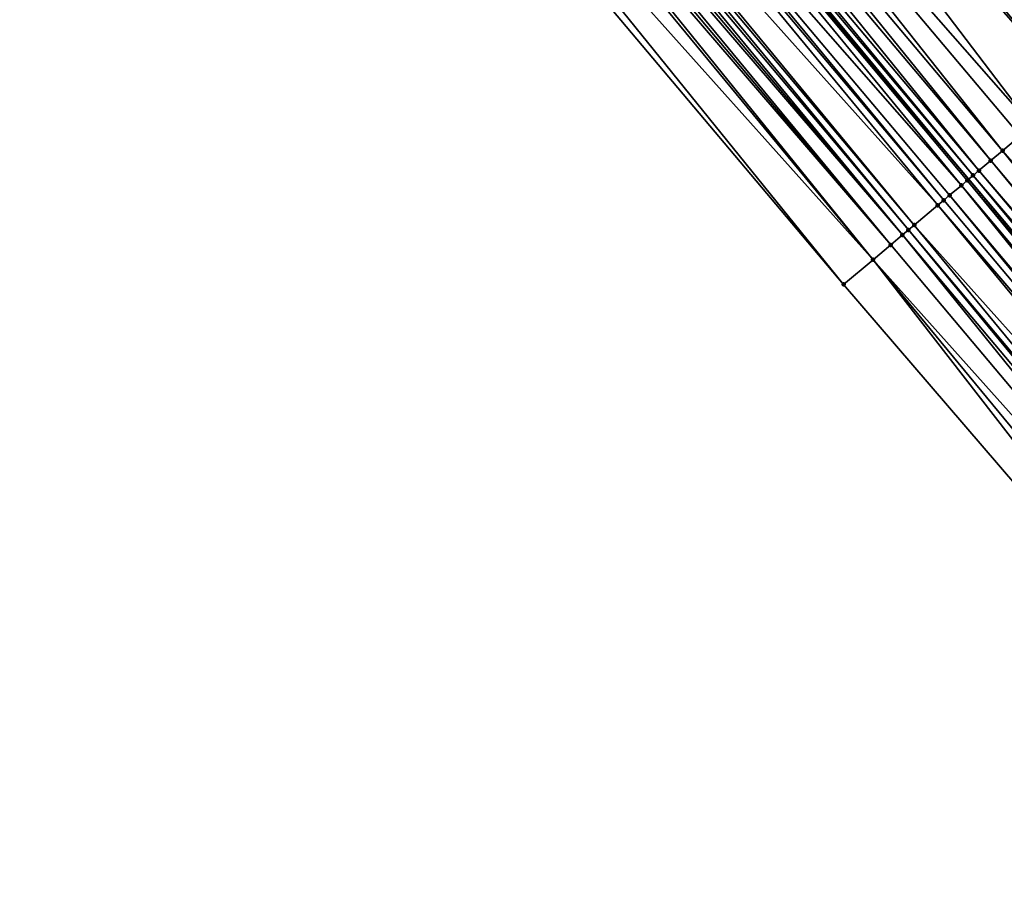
# Model space of a CAD drawing. Header units: feet. Extents: x 2004186 to 2014793, y 836912 to 864902.
# Tile 511 of 974: x 2009134 to 2009159, y 849848 to 849870. Entities that reach past the tile are written whole.
import ezdxf

# ---------------------------------------------------------------- set-up
doc = ezdxf.new("R2010")
doc.units = ezdxf.units.FT
doc.header["$LTSCALE"] = 100
doc.header["$MEASUREMENT"] = 0
for name, color, linetype, lineweight in [('EP_Travel Lane', 5, 'Continuous', 40), ('Road Shots', 4, 'Continuous', 200), ('Road X-Section', 30, 'Continuous', 13)]:
    doc.layers.add(name, color=color, linetype=linetype, lineweight=lineweight)
doc.layers.add('I-77 SB_MM21-27-Surface-Border', color=7, linetype='Continuous')
doc.layers.add('I-77 SB_MM21-27-Surface-TIN', color=7, linetype='Continuous')

msp = doc.modelspace()

# ---------------------------------------------------------------- linework, layer by layer
at = {"layer": 'EP_Travel Lane'}
msp.add_polyline3d([(2009248.711582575, 849758.8066755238, 425.9851145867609), (2009235.831130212, 849774.1068169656, 425.9918020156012), (2009222.954624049, 849789.3975841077, 425.9544005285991), (2009210.068284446, 849804.6927735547, 425.934785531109), (2009197.18194539, 849819.9879623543, 425.9167555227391), (2009184.295617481, 849835.2831379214, 425.9311335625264), (2009171.409278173, 849850.5783270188, 425.9123745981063), (2009158.522948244, 849865.8735049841, 425.9208108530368), (2009145.636616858, 849881.1686846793, 425.9254772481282), (2009132.750286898, 849896.4638626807, 425.9335657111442), (2009119.853862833, 849911.7654013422, 425.9412436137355), (2009106.961927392, 849927.0558134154, 425.9879179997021), (2009094.069980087, 849942.3462395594, 426.0210785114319), (2009081.178018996, 849957.636682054, 426.0383791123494), (2009068.286066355, 849972.9271145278, 426.0653224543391), (2009055.394116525, 849988.2175436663, 426.0955201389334), (2009042.502172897, 850003.5079654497, 426.1328361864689)], dxfattribs=at)
at = {"layer": 'I-77 SB_MM21-27-Surface-Border', "color": 3, "linetype": 'ByBlock', "lineweight": -2}
msp.add_polyline3d([(2009247.26595695, 849757.5903889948, 425.8772676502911), (2009234.390502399, 849772.8947331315, 425.88163072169), (2009222.131206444, 849788.7043066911, 425.8979844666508), (2009208.025482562, 849802.9728360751, 425.7920166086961), (2009194.378737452, 849817.6278088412, 425.7093740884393), (2009181.190988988, 849832.6692037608, 425.7020373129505), (2009168.309222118, 849847.9682326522, 425.6978851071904), (2009155.274461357, 849863.1384482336, 425.6830595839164), (2009142.392697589, 849878.4374734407, 425.6883929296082), (2009129.510938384, 849893.7364932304, 425.7061424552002), (2009116.776965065, 849909.1773756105, 425.7309343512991), (2009104.36123053, 849924.8683390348, 425.8036464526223), (2009091.639366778, 849940.3018439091, 425.8377661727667), (2009079.529735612, 849956.2502966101, 425.919551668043), (2009068.185393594, 849972.8424359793, 426.0590927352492), (2009054.698256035, 849987.6322359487, 426.0529552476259), (2009040.445848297, 850001.7783267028, 426.0108012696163)], dxfattribs=at)
at = {"layer": 'I-77 SB_MM21-27-Surface-TIN', "color": 128, "linetype": 'ByBlock', "lineweight": -2}
for points in [[(2009150.195330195, 849885.0070186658, 426.065867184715), (2009149.277380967, 849884.2341220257, 426.0434136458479), (2009162.618118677, 849869.3215459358, 426.0475095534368)], [(2009150.195330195, 849885.0070186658, 426.065867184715), (2009162.618118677, 849869.3215459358, 426.0475095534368), (2009164.148034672, 849870.6097062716, 426.0867548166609)], [(2009149.277380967, 849884.2341220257, 426.0434136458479), (2009148.359428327, 849883.4612294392, 426.0110348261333), (2009161.700167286, 849868.5486518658, 426.018743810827)], [(2009149.277380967, 849884.2341220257, 426.0434136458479), (2009161.700167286, 849868.5486518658, 426.018743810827), (2009162.618118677, 849869.3215459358, 426.0475095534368)], [(2009148.359428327, 849883.4612294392, 426.0110348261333), (2009148.053445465, 849883.2035969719, 426.0041719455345), (2009161.241192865, 849868.1622033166, 426.0080686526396)], [(2009148.359428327, 849883.4612294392, 426.0110348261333), (2009161.241192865, 849868.1622033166, 426.0080686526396), (2009161.700167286, 849868.5486518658, 426.018743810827)], [(2009148.053445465, 849883.2035969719, 426.0041719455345), (2009146.982505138, 849882.301883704, 425.9792522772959), (2009160.17025104, 849867.2604918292, 425.9787665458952)], [(2009148.053445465, 849883.2035969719, 426.0041719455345), (2009160.17025104, 849867.2604918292, 425.9787665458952), (2009161.241192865, 849868.1622033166, 426.0080686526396)], [(2009146.982505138, 849882.301883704, 425.9792522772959), (2009146.523529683, 849881.9154363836, 425.9655779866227), (2009159.405293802, 849866.6164107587, 425.9613543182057)], [(2009146.982505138, 849882.301883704, 425.9792522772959), (2009159.864268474, 849867.00285901, 425.9727591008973), (2009160.17025104, 849867.2604918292, 425.9787665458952)], [(2009146.982505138, 849882.301883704, 425.9792522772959), (2009159.405293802, 849866.6164107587, 425.9613543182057), (2009159.864268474, 849867.00285901, 425.9727591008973)], [(2009146.523529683, 849881.9154363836, 425.9655779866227), (2009146.217543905, 849881.6578073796, 425.950234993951), (2009159.099308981, 849866.3587806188, 425.9487865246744)], [(2009146.523529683, 849881.9154363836, 425.9655779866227), (2009159.099308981, 849866.3587806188, 425.9487865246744), (2009159.405293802, 849866.6164107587, 425.9613543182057)], [(2009146.217543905, 849881.6578073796, 425.950234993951), (2009145.911560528, 849881.4001755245, 425.9418734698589), (2009158.793325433, 849866.1011489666, 425.9399217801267)], [(2009146.217543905, 849881.6578073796, 425.950234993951), (2009158.793325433, 849866.1011489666, 425.9399217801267), (2009159.099308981, 849866.3587806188, 425.9487865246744)], [(2009145.14659191, 849880.7561079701, 425.8913820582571), (2009158.334343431, 849865.7147094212, 425.907199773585), (2009145.636616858, 849881.1686846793, 425.9254772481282)], [(2009145.758567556, 849881.2713611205, 425.9339623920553), (2009145.636616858, 849881.1686846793, 425.9254772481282), (2009158.522948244, 849865.8735049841, 425.9208108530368)], [(2009158.487337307, 849865.8435227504, 425.9177458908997), (2009158.522948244, 849865.8735049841, 425.9208108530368), (2009145.636616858, 849881.1686846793, 425.9254772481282)], [(2009158.487337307, 849865.8435227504, 425.9177458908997), (2009145.636616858, 849881.1686846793, 425.9254772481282), (2009158.334343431, 849865.7147094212, 425.907199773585)], [(2009145.911560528, 849881.4001755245, 425.9418734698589), (2009145.758567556, 849881.2713611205, 425.9339623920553), (2009158.640332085, 849865.972335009, 425.9309138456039)], [(2009145.758567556, 849881.2713611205, 425.9339623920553), (2009158.522948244, 849865.8735049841, 425.9208108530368), (2009158.640332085, 849865.972335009, 425.9309138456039)], [(2009145.911560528, 849881.4001755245, 425.9418734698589), (2009158.640332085, 849865.972335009, 425.9309138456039), (2009158.793325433, 849866.1011489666, 425.9399217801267)], [(2009145.14659191, 849880.7561079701, 425.8913820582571), (2009144.993597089, 849880.6272957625, 425.8780927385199), (2009157.875363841, 849865.328267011, 425.8814931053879)], [(2009145.14659191, 849880.7561079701, 425.8913820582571), (2009158.028357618, 849865.4570804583, 425.8917497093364), (2009158.334343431, 849865.7147094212, 425.907199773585)], [(2009145.14659191, 849880.7561079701, 425.8913820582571), (2009157.875363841, 849865.328267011, 425.8814931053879), (2009158.028357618, 849865.4570804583, 425.8917497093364)], [(2009144.993597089, 849880.6272957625, 425.8780927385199), (2009144.381613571, 849880.1120519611, 425.8126209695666), (2009157.72236879, 849865.1994550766, 425.8675313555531)], [(2009144.993597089, 849880.6272957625, 425.8780927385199), (2009157.72236879, 849865.1994550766, 425.8675313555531), (2009157.875363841, 849865.328267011, 425.8814931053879)], [(2009144.228618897, 849879.9832395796, 425.7997573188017), (2009144.075625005, 849879.8544262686, 425.7891694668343), (2009156.957390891, 849864.5553985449, 425.7900337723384)], [(2009144.381613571, 849880.1120519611, 425.8126209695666), (2009144.228618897, 849879.9832395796, 425.7997573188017), (2009157.110385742, 849864.6842107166, 425.8034142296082)], [(2009144.228618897, 849879.9832395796, 425.7997573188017), (2009156.957390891, 849864.5553985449, 425.7900337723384), (2009157.110385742, 849864.6842107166, 425.8034142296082)], [(2009144.381613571, 849880.1120519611, 425.8126209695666), (2009157.110385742, 849864.6842107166, 425.8034142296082), (2009157.72236879, 849865.1994550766, 425.8675313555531)], [(2009143.922632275, 849879.7256115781, 425.7819597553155), (2009143.769640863, 849879.5967953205, 425.778587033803), (2009156.804397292, 849864.4265848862, 425.7802941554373)], [(2009144.075625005, 849879.8544262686, 425.7891694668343), (2009143.922632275, 849879.7256115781, 425.7819597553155), (2009156.804397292, 849864.4265848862, 425.7802941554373)], [(2009144.075625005, 849879.8544262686, 425.7891694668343), (2009156.804397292, 849864.4265848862, 425.7802941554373), (2009156.957390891, 849864.5553985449, 425.7900337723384)], [(2009143.616648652, 849879.4679800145, 425.7728849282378), (2009143.463654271, 849879.3391672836, 425.7608764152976), (2009156.498412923, 849864.1689542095, 425.7690402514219)], [(2009143.769640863, 849879.5967953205, 425.778587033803), (2009143.616648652, 849879.4679800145, 425.7728849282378), (2009156.498412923, 849864.1689542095, 425.7690402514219)], [(2009143.769640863, 849879.5967953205, 425.778587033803), (2009156.498412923, 849864.1689542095, 425.7690402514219), (2009156.804397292, 849864.4265848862, 425.7802941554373)], [(2009143.310660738, 849879.2103535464, 425.7513326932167), (2009142.698684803, 849878.695100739, 425.7079122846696), (2009156.039430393, 849863.7825152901, 425.7347858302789)], [(2009143.463654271, 849879.3391672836, 425.7608764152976), (2009143.310660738, 849879.2103535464, 425.7513326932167), (2009156.039430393, 849863.7825152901, 425.7347858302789)], [(2009143.463654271, 849879.3391672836, 425.7608764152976), (2009156.039430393, 849863.7825152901, 425.7347858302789), (2009156.498412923, 849864.1689542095, 425.7690402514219)], [(2009142.698684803, 849878.695100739, 425.7079122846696), (2009142.392697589, 849878.4374734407, 425.6883929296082), (2009155.274461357, 849863.1384482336, 425.6830595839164)], [(2009142.698684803, 849878.695100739, 425.7079122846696), (2009155.274461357, 849863.1384482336, 425.6830595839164), (2009156.039430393, 849863.7825152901, 425.7347858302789)], [(2009159.864268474, 849867.00285901, 425.9727591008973), (2009159.405293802, 849866.6164107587, 425.9613543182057), (2009172.593040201, 849851.5750182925, 425.9627491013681)], [(2009159.405293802, 849866.6164107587, 425.9613543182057), (2009159.099308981, 849866.3587806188, 425.9487865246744), (2009171.981072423, 849851.0597557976, 425.9430390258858)], [(2009159.405293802, 849866.6164107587, 425.9613543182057), (2009171.981072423, 849851.0597557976, 425.9430390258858), (2009172.593040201, 849851.5750182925, 425.9627491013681)], [(2009159.099308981, 849866.3587806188, 425.9487865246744), (2009158.793325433, 849866.1011489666, 425.9399217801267), (2009171.828081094, 849850.9309394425, 425.9399026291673)], [(2009159.099308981, 849866.3587806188, 425.9487865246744), (2009171.828081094, 849850.9309394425, 425.9399026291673), (2009171.981072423, 849851.0597557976, 425.9430390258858)], [(2009158.793325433, 849866.1011489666, 425.9399217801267), (2009158.640332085, 849865.972335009, 425.9309138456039), (2009171.67508867, 849850.8021243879, 425.9335816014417)], [(2009158.793325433, 849866.1011489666, 425.9399217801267), (2009171.67508867, 849850.8021243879, 425.9335816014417), (2009171.828081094, 849850.9309394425, 425.9399026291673)], [(2009158.487337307, 849865.8435227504, 425.9177458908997), (2009158.334343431, 849865.7147094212, 425.907199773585), (2009171.21610575, 849850.4156859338, 425.8981894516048)], [(2009158.487337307, 849865.8435227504, 425.9177458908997), (2009171.369099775, 849850.5444990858, 425.9091690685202), (2009158.522948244, 849865.8735049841, 425.9208108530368)], [(2009158.487337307, 849865.8435227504, 425.9177458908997), (2009171.21610575, 849850.4156859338, 425.8981894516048), (2009171.369099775, 849850.5444990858, 425.9091690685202)], [(2009158.640332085, 849865.972335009, 425.9309138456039), (2009158.522948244, 849865.8735049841, 425.9208108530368), (2009171.409278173, 849850.5783270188, 425.9123745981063)], [(2009171.369099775, 849850.5444990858, 425.9091690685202), (2009171.409278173, 849850.5783270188, 425.9123745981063), (2009158.522948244, 849865.8735049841, 425.9208108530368)], [(2009158.640332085, 849865.972335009, 425.9309138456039), (2009171.409278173, 849850.5783270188, 425.9123745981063), (2009171.67508867, 849850.8021243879, 425.9335816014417)], [(2009158.334343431, 849865.7147094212, 425.907199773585), (2009158.028357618, 849865.4570804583, 425.8917497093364), (2009170.910121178, 849850.1580554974, 425.8863486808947)], [(2009158.334343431, 849865.7147094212, 425.907199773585), (2009170.910121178, 849850.1580554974, 425.8863486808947), (2009171.21610575, 849850.4156859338, 425.8981894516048)], [(2009157.875363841, 849865.328267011, 425.8814931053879), (2009157.72236879, 849865.1994550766, 425.8675313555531), (2009170.757127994, 849850.0292413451, 425.8778181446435)], [(2009158.028357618, 849865.4570804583, 425.8917497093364), (2009157.875363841, 849865.328267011, 425.8814931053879), (2009170.757127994, 849850.0292413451, 425.8778181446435)], [(2009158.028357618, 849865.4570804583, 425.8917497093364), (2009170.757127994, 849850.0292413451, 425.8778181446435), (2009170.910121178, 849850.1580554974, 425.8863486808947)], [(2009157.72236879, 849865.1994550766, 425.8675313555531), (2009157.110385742, 849864.6842107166, 425.8034142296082), (2009170.451139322, 849849.7716157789, 425.8540525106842)], [(2009157.72236879, 849865.1994550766, 425.8675313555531), (2009170.451139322, 849849.7716157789, 425.8540525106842), (2009170.757127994, 849850.0292413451, 425.8778181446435)], [(2009156.957390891, 849864.5553985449, 425.7900337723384), (2009156.804397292, 849864.4265848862, 425.7802941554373), (2009169.686165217, 849849.1275547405, 425.7875928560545)], [(2009157.110385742, 849864.6842107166, 425.8034142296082), (2009156.957390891, 849864.5553985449, 425.7900337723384), (2009169.839159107, 849849.2563680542, 425.7981764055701)], [(2009156.957390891, 849864.5553985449, 425.7900337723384), (2009169.686165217, 849849.1275547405, 425.7875928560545), (2009169.839159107, 849849.2563680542, 425.7981764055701)], [(2009157.110385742, 849864.6842107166, 425.8034142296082), (2009169.839159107, 849849.2563680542, 425.7981764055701), (2009170.451139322, 849849.7716157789, 425.8540525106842)], [(2009156.804397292, 849864.4265848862, 425.7802941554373), (2009156.498412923, 849864.1689542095, 425.7690402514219), (2009169.380179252, 849848.8699259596, 425.7716979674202)], [(2009156.804397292, 849864.4265848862, 425.7802941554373), (2009169.380179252, 849848.8699259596, 425.7716979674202), (2009169.686165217, 849849.1275547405, 425.7875928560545)], [(2009156.498412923, 849864.1689542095, 425.7690402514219), (2009156.039430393, 849863.7825152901, 425.7347858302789), (2009169.380179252, 849848.8699259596, 425.7716979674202)], [(2009156.039430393, 849863.7825152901, 425.7347858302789), (2009155.274461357, 849863.1384482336, 425.6830595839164), (2009168.309222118, 849847.9682326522, 425.6978851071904)], [(2009156.039430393, 849863.7825152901, 425.7347858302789), (2009168.768204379, 849848.3546718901, 425.7313581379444), (2009169.380179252, 849848.8699259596, 425.7716979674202)], [(2009156.039430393, 849863.7825152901, 425.7347858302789), (2009168.309222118, 849847.9682326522, 425.6978851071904), (2009168.768204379, 849848.3546718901, 425.7313581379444)]]:
    msp.add_3dface(points, dxfattribs=at)
at = {"layer": 'Road Shots', "lineweight": 100}
for p in [(2009159.405293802, 849866.6164107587, 425.9613543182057), (2009159.099308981, 849866.3587806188, 425.9487865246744), (2009158.793325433, 849866.1011489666, 425.9399217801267), (2009158.487337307, 849865.8435227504, 425.9177458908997), (2009158.640332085, 849865.972335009, 425.9309138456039), (2009158.334343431, 849865.7147094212, 425.907199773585), (2009157.875363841, 849865.328267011, 425.8814931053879), (2009158.028357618, 849865.4570804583, 425.8917497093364), (2009157.72236879, 849865.1994550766, 425.8675313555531), (2009156.957390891, 849864.5553985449, 425.7900337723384), (2009157.110385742, 849864.6842107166, 425.8034142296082), (2009156.804397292, 849864.4265848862, 425.7802941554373), (2009156.498412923, 849864.1689542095, 425.7690402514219), (2009156.039430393, 849863.7825152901, 425.7347858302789), (2009155.274461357, 849863.1384482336, 425.6830595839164)]:
    msp.add_point(p, dxfattribs=at)
at = {"layer": 'Road X-Section', "extrusion": (-0.6440880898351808, 0.7649511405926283, 0.0005338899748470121), "elevation": -643968.9785385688, "flags": 128}
msp.add_lwpolyline([(-2084292.641343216, 769.4917510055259), (-2084293.641343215, 769.5434772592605), (-2084294.241343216, 769.5777316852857), (-2084294.641343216, 769.5889855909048), (-2084294.841343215, 769.5987252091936), (-2084295.041343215, 769.6121056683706), (-2084295.841343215, 769.6762228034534), (-2084296.041343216, 769.690184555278), (-2084296.241343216, 769.7004411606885), (-2084296.641343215, 769.7158912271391), (-2084296.841343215, 769.7264373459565), (-2084297.041343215, 769.7396053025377), (-2084297.241343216, 769.7486132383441), (-2084297.641343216, 769.7574779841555), (-2084298.041343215, 769.7700457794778), (-2084298.641343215, 769.7814505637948), (-2084299.041343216, 769.7874580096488), (-2084300.441343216, 769.8167601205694), (-2084301.041343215, 769.8274352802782), (-2084302.241343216, 769.856201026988), (-2084304.241343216, 769.8954462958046), (-2084305.641343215, 769.9321521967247), (-2084306.241343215, 769.9451833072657), (-2084306.641343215, 769.9540777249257), (-2084307.041343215, 769.9588980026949), (-2084307.441343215, 769.9699787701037), (-2084307.641343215, 769.9758178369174), (-2084307.841343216, 769.9839958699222), (-2084308.041343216, 769.9901391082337), (-2084308.241343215, 769.9917900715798), (-2084308.641343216, 769.9858133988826), (-2084308.841343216, 769.987875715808), (-2084309.041343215, 769.986225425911), (-2084309.441343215, 769.9943607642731), (-2084309.641343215, 770.0001180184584), (-2084309.841343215, 770.0080101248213), (-2084310.441343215, 770.0184624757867), (-2084311.641343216, 770.0290125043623), (-2084312.441343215, 770.0356729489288), (-2084314.241343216, 770.0655821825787), (-2084315.641343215, 770.0908942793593), (-2084317.041343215, 770.1101527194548), (-2084318.041343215, 770.1248523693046), (-2084320.041343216, 770.1558956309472), (-2084320.641343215, 770.1604000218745), (-2084320.841343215, 770.1597904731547), (-2084321.041343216, 770.1506159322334), (-2084321.241343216, 770.1488436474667), (-2084321.841343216, 770.1488285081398), (-2084322.441343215, 770.1411517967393), (-2084324.041343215, 770.1123374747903), (-2084324.841343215, 770.1005675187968), (-2084326.041343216, 770.0867252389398), (-2084326.841343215, 770.0775945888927), (-2084328.241343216, 770.0657123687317), (-2084330.641343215, 770.0338006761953), (-2084332.041343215, 770.0119721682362), (-2084332.441343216, 770.0031831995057), (-2084332.841343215, 769.9900585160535), (-2084333.041343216, 769.981974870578), (-2084333.241343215, 769.9836959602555), (-2084333.641343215, 770.0019997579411), (-2084333.841343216, 770.0017327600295), (-2084334.041343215, 769.9902195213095), (-2084334.241343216, 769.9749146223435), (-2084334.841343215, 769.9528002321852), (-2084335.241343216, 769.9399738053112), (-2084335.441343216, 769.9417789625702), (-2084335.641343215, 769.9414235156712), (-2084336.041343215, 769.9278250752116), (-2084337.441343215, 769.8670206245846), (-2084338.641343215, 769.8189239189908), (-2084339.441343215, 769.7814365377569), (-2084340.241343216, 769.7482410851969), (-2084342.041343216, 769.6707415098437)], dxfattribs=at)

doc.saveas('drawing.dxf')
